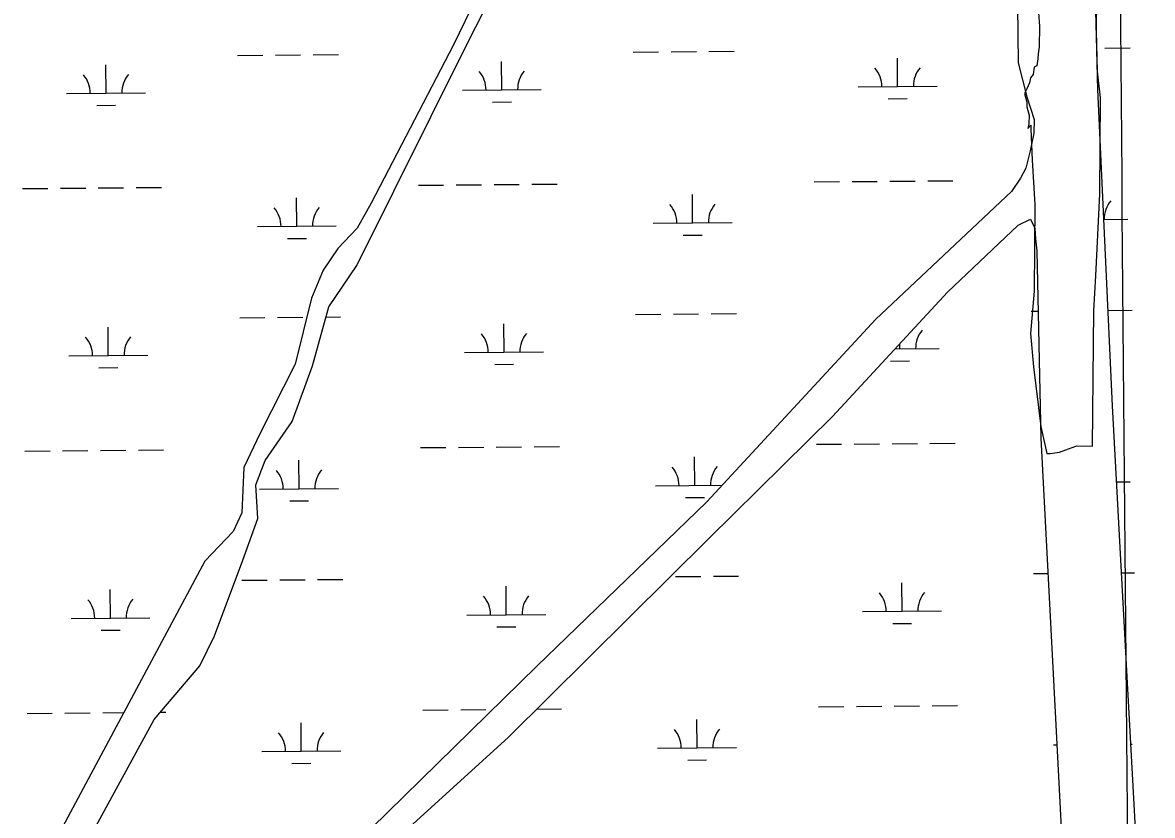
# Model space of a CAD drawing. Extents: x 3568792 to 3606828, y 529143 to 554785.
# Drawn here: x 3590713 to 3592146, y 543555 to 544560 of the extents above; entities that cross this region are included whole.
import ezdxf

# ---------------------------------------------------------------- set-up
doc = ezdxf.new("R2010")
doc.units = 0
for name, color, linetype in [('V-GRID-MAJR', 7, 'Continuous'), ('V-SITE-VEGE', 7, 'Continuous'), ('V-TOPO-SHOR', 7, 'Continuous'), ('V-WETL-SWMP', 7, 'Continuous')]:
    doc.layers.add(name, color=color, linetype=linetype)

msp = doc.modelspace()

# ---------------------------------------------------------------- linework, layer by layer
at = {"layer": 'V-GRID-MAJR'}
msp.add_spline([(3592189.876, 534709.392), (3592137.8910000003, 540767.1), (3592085.88, 546827.892), (3592033.8680000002, 552888.7), (3592033.842, 552891.768)], degree=3, dxfattribs=at)
at = {"layer": 'V-SITE-VEGE'}
for p, q in [((3592074.598, 544548.625), (3592075.288, 544624.524)), ((3592001.038, 544572.2490000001), (3592002.412, 544555.439)), ((3592002.412, 544555.439), (3592002.174, 544529.483)), ((3592076.142, 544498.675), (3592074.598, 544548.625)), ((3592002.174, 544529.483), (3592000.565, 544520.336)), ((3592000.509, 544514.229), (3591998.9, 544505.083)), ((3592000.565, 544520.336), (3592000.509, 544514.229)), ((3591994.222, 544494.435), (3591991.125, 544489.883)), ((3591995.832, 544503.584), (3591994.222, 544494.435)), ((3591998.9, 544505.083), (3591995.832, 544503.584)), ((3592079.826, 544464.684), (3592076.142, 544498.675)), ((3591989.544, 544483.79), (3591986.423, 544476.184)), ((3591991.125, 544489.883), (3591989.544, 544483.79)), ((3591986.423, 544476.184), (3591983.31, 544470.103)), ((3591983.31, 544470.103), (3591986.267, 544459.388)), ((3591986.267, 544459.388), (3591986.214, 544453.281)), ((3591986.214, 544453.281), (3591987.699, 544448.685)), ((3592078.72, 544342.849), (3592079.826, 544464.684)), ((3591987.699, 544448.685), (3591989.169, 544442.566)), ((3591989.169, 544442.566), (3591989.071, 544431.877)), ((3591989.071, 544431.877), (3591987.488, 544425.782)), ((3591987.488, 544425.782), (3591991.258, 544430.085)), ((3591991.258, 544430.085), (3591991.582, 544425.534)), ((3591991.582, 544425.534), (3591993.216, 544385.5700000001)), ((3591993.216, 544385.5700000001), (3591996.702, 544329.608)), ((3592073.781, 544239.0210000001), (3592078.72, 544342.849)), ((3591996.702, 544329.608), (3591995.703, 544219.756)), ((3592071.384, 544195.098), (3592073.781, 544239.0210000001)), ((3591995.703, 544219.756), (3591991.217, 544165.8640000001)), ((3592069.822, 544023.328), (3592071.384, 544195.098)), ((3591991.217, 544165.8640000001), (3591994.832, 544123.882)), ((3591994.832, 544123.882), (3592004.128, 544047.893)), ((3592004.128, 544047.893), (3592011.808, 544013.868)), ((3592027.805, 544015.719), (3592043.839, 544021.564)), ((3592043.839, 544021.564), (3592049.852, 544023.508)), ((3592049.852, 544023.508), (3592069.822, 544023.328)), ((3592011.808, 544013.868), (3592015.804, 544013.829)), ((3592015.804, 544013.829), (3592027.805, 544015.719))]:
    msp.add_line(p, q, dxfattribs=at)
for points in [[(3590716.927, 543378.575), (3590879.7260000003, 543676.828), (3590937.639, 543744.54), (3590956.413, 543782.664), (3590992.1240000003, 543878.507), (3591011.031, 543931.314), (3591008.542, 543974.238), (3591020.626, 544004.936), (3591054.764, 544054.438), (3591080.455, 544125.034), (3591101.289, 544199.706), (3591136.607, 544252.3640000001), (3591277.667, 544534.6900000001), (3591479.362, 544930.772), (3591493.166, 544960.591), (3591502.4080000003, 545027.019), (3591531.159, 545307.487), (3591570, 545684.319), (3591623.43, 546206.447)], [(3591932.011, 545832.827), (3591950.529, 545457.179), (3591962.276, 545168.811), (3591971.733, 544835.176), (3591975.4790000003, 544509.081), (3591986.211, 544465.832), (3591995.697, 544437.1460000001), (3591995.3880000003, 544419.852), (3591990.438, 544397.5160000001), (3591984.892, 544375.629), (3591978.487, 544363.06), (3591966.838, 544346.133), (3591794.769, 544184.338), (3591580.49, 543952.627), (3591365.1750000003, 543744.245), (3591154.9220000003, 543538.464)]]:
    msp.add_lwpolyline(points, dxfattribs=at)
at = {"layer": 'V-TOPO-SHOR'}
for p, q in [((3591442.2957999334, 544910.8690146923), (3591259.4718051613, 544531.8910143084)), ((3592076.332207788, 544475.2562512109), (3592065.3151797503, 544917.5802173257)), ((3591259.4718051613, 544531.8910143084), (3591155.1458081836, 544331.2900140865)), ((3592094.8912327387, 544074.3812813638), (3592076.332207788, 544475.2562512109)), ((3591155.145808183, 544331.2900140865), (3591137.292808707, 544299.4930140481)), ((3591975.2217942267, 544303.2830151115), (3591990.879793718, 544310.9840151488)), ((3591990.879793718, 544310.9840151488), (3591996.3537935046, 544299.5830151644)), ((3591137.2928087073, 544299.4930140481), (3591112.8708094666, 544273.5130139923)), ((3591885.9227970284, 544218.2020149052), (3591975.2217942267, 544303.2830151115)), ((3591996.3537935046, 544299.5830151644), (3591997.338793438, 544285.9470151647)), ((3591997.338793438, 544285.9470151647), (3591999.1817933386, 544270.9350151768)), ((3591112.8708094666, 544273.5130139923), (3591093.9088100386, 544246.3320139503)), ((3591999.1817933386, 544270.9350151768), (3592004.2987925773, 544033.2930152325)), ((3591093.9088100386, 544246.3320139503), (3591079.476810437, 544210.761013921)), ((3591079.476810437, 544210.761013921), (3591058.561810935, 544127.1640138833)), ((3591740.1168015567, 544060.9160145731), (3591885.9227970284, 544218.2020149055)), ((3591058.561810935, 544127.1640138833), (3591013.7038122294, 544038.6020137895)), ((3592113.4052539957, 543730.618307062), (3592094.8912327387, 544074.3812813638)), ((3591582.911806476, 543905.9810142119), (3591740.1168015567, 544060.9160145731)), ((3591013.7038122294, 544038.6020137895), (3590993.4508128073, 543996.1730137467)), ((3592004.2987925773, 544033.2930152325), (3592022.4557911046, 543685.7820153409)), ((3590993.4508128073, 543996.1730137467), (3590990.91181275, 543938.6100137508)), ((3590990.91181275, 543938.6100137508), (3590980.042813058, 543914.8110137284)), ((3590980.042813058, 543914.8110137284), (3590943.9998141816, 543877.4200136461)), ((3591329.1628123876, 543654.1890137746), (3591582.911806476, 543905.9810142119)), ((3590943.9998141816, 543877.4200136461), (3590748.046819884, 543511.2300132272)), ((3592133.9852771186, 543356.3153350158), (3592113.4052539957, 543730.618307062)), ((3592022.4557911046, 543685.7820153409), (3592039.5457896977, 543350.736015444)), ((3590976.4958170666, 543334.6690134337), (3591329.1628123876, 543654.1890137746))]:
    msp.add_line(p, q, dxfattribs=at)
at = {"layer": 'V-WETL-SWMP'}
for p, q in [((3591442.2957999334, 544910.8690146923), (3591259.4718051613, 544531.8910143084)), ((3592076.332207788, 544475.2562512), (3592065.3151797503, 544917.580217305)), ((3591259.4718051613, 544531.8910143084), (3591155.145808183, 544331.2900140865)), ((3591487.318495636, 544522.7349951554), (3591519.3173541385, 544523.0049435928)), ((3591535.3167833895, 544523.1399178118), (3591567.3156418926, 544523.4098662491)), ((3591583.315071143, 544523.5448404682), (3591615.313929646, 544523.8147889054)), ((3592085.205346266, 544527.7793214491), (3592117.204206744, 544528.049269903)), ((3590985.4276452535, 544518.500949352), (3591017.4265060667, 544518.7708978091)), ((3591033.425936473, 544518.9058720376), (3591065.4247972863, 544519.1758204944)), ((3591081.4242276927, 544519.3107947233), (3591113.423088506, 544519.58074318)), ((3591320.652133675, 544474.8973139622), (3591320.3484414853, 544510.89603298)), ((3591822.5422297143, 544479.1313539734), (3591822.2385375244, 544515.1300729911)), ((3590818.761270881, 544470.6632680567), (3590818.4575789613, 544506.6619870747)), ((3590768.7630508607, 544470.2414735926), (3590868.759490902, 544471.0850625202)), ((3591270.653917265, 544474.4755195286), (3591370.6503500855, 544475.3191083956)), ((3591772.5440133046, 544478.7095595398), (3591872.540446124, 544479.5531484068)), ((3592094.8912327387, 544074.3812813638), (3592076.332207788, 544475.2562512)), ((3590806.8918722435, 544455.1315864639), (3590830.891017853, 544455.334047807)), ((3591308.782736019, 544459.3656323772), (3591332.7818798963, 544459.5680937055)), ((3591810.6728320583, 544463.5996723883), (3591834.671975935, 544463.8021337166)), ((3590856.92885349, 544350.9099844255), (3590888.927714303, 544351.1799328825)), ((3591214.82485124, 544353.9292623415), (3591246.8237097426, 544354.1992107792)), ((3591262.8231389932, 544354.3341849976), (3591294.8219974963, 544354.6041334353)), ((3591310.8214267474, 544354.7391076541), (3591342.82028525, 544355.0090560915)), ((3591358.819714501, 544355.1440303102), (3591390.8185730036, 544355.4139787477)), ((3591716.714947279, 544358.1633023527), (3591748.713805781, 544358.4332507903)), ((3591764.713235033, 544358.5682250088), (3591796.7120935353, 544358.8381734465)), ((3591812.711522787, 544358.9731476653), (3591844.710381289, 544359.2430961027)), ((3591860.70981054, 544359.3780703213), (3591892.7086690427, 544359.6480187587)), ((3590712.933979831, 544349.6952163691), (3590744.9328406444, 544349.9651648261)), ((3590760.932271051, 544350.1001390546), (3590792.931131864, 544350.3700875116)), ((3590808.9305622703, 544350.5050617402), (3590840.9294230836, 544350.7750101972)), ((3591060.6656692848, 544301.8849412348), (3591060.361977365, 544337.8836602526)), ((3591562.556515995, 544306.1189869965), (3591562.2528238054, 544342.1177060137)), ((3591155.145808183, 544331.2900140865), (3591137.292808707, 544299.4930140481)), ((3591975.2217942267, 544303.2830151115), (3591990.879793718, 544310.9840151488)), ((3591990.879793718, 544310.9840151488), (3591996.3537935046, 544299.5830151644)), ((3592083.958974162, 544310.5180848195), (3592114.4450222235, 544310.7752709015)), ((3591010.667449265, 544301.4631467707), (3591110.663889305, 544302.306735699)), ((3591137.292808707, 544299.4930140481), (3591112.8708094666, 544273.5130139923)), ((3591512.558299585, 544305.6971925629), (3591612.5547324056, 544306.5407814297)), ((3591885.9227970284, 544218.2020149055), (3591975.2217942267, 544303.2830151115)), ((3591996.3537935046, 544299.5830151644), (3591997.338793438, 544285.9470151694)), ((3591048.796270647, 544286.3532596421), (3591072.7954162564, 544286.5557209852)), ((3591550.68711834, 544290.5873054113), (3591574.6862622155, 544290.7897667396)), ((3591997.338793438, 544285.9470151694), (3591999.1817933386, 544270.9350151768)), ((3591112.8708094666, 544273.5130139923), (3591093.9088100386, 544246.3320139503)), ((3591999.1817933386, 544270.9350151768), (3592004.2987925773, 544033.2930152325)), ((3591093.9088100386, 544246.3320139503), (3591079.476810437, 544210.761013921)), ((3591079.476810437, 544210.761013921), (3591058.561810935, 544127.1640138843)), ((3591740.1168015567, 544060.9160145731), (3591885.9227970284, 544218.2020149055)), ((3591992.01431841, 544194.3058675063), (3592000.8302002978, 544194.3802399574)), ((3592089.3011513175, 544195.1270493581), (3592120.0106377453, 544195.3861204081)), ((3590988.2340538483, 544185.8377868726), (3591020.232914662, 544186.1077353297)), ((3591036.232345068, 544186.2427095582), (3591068.231205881, 544186.512658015)), ((3591097.6771853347, 544186.7610692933), (3591116.2302446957, 544186.9175864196)), ((3591490.124906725, 544190.0718326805), (3591522.1237652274, 544190.341781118)), ((3591538.1231944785, 544190.476755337), (3591570.1220529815, 544190.7467037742)), ((3591586.121482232, 544190.8816779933), (3591618.1203407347, 544191.1516264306)), ((3590821.5676794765, 544138.0001055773), (3590821.2639875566, 544173.9988245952)), ((3591323.4585447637, 544142.2341514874), (3591323.154852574, 544178.2328705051)), ((3591825.3479440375, 544146.4681862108), (3591825.2945260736, 544152.8001895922)), ((3590771.569459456, 544137.5783111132), (3590871.565899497, 544138.4219000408)), ((3591273.460328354, 544141.8123570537), (3591373.4567611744, 544142.6559459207)), ((3591819.3779958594, 544146.4178225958), (3591875.346164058, 544146.8899806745)), ((3590809.698280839, 544122.4684239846), (3590833.697426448, 544122.6708853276)), ((3591058.5618109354, 544127.1640138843), (3591013.7038122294, 544038.6020137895)), ((3591311.589147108, 544126.7024699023), (3591335.588290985, 544126.9049312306)), ((3591813.4785454, 544130.9365046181), (3591837.4776910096, 544131.1389659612)), ((3592113.4052539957, 543730.618307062), (3592094.8912327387, 544074.3812813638)), ((3591582.911806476, 543905.9810142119), (3591740.1168015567, 544060.9160145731)), ((3591013.7038122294, 544038.6020137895), (3590993.4508128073, 543996.1730137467)), ((3591217.6312623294, 544021.2660998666), (3591249.6301208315, 544021.5360483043)), ((3591265.629550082, 544021.6710225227), (3591297.628408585, 544021.9409709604)), ((3591313.6278378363, 544022.0759451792), (3591345.626696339, 544022.3458936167)), ((3591361.62612559, 544022.4808678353), (3591393.624984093, 544022.7508162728)), ((3591719.5206529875, 544025.5001345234), (3591751.5195138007, 544025.7700829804)), ((3591767.518944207, 544025.9050572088), (3591799.5178050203, 544026.1750056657)), ((3591815.517235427, 544026.3099798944), (3591847.51609624, 544026.5799283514)), ((3591863.5155266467, 544026.7149025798), (3591895.51438746, 544026.9848510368)), ((3592004.2987925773, 544033.2930152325), (3592022.4557911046, 543685.7820153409)), ((3590715.7403884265, 544017.0320538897), (3590747.7392492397, 544017.3020023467)), ((3590763.738679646, 544017.4369765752), (3590795.7375404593, 544017.7069250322)), ((3590811.736970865, 544017.8418992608), (3590843.7358316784, 544018.1118477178)), ((3590859.735262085, 544018.2468219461), (3590891.734122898, 544018.5167704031)), ((3591565.362927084, 543973.4558245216), (3591565.0592348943, 544009.4545435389)), ((3590993.4508128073, 543996.1730137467), (3590990.91181275, 543938.6100137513)), ((3591063.4728310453, 543969.2217845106), (3591063.169138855, 544005.2205035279)), ((3591013.4746146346, 543968.799990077), (3591113.4710474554, 543969.643578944)), ((3591515.3647106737, 543973.034030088), (3591600.022370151, 543973.7482181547)), ((3592100.0837950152, 543977.9672917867), (3592117.2514532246, 543978.1121214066)), ((3591051.603433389, 543953.6901029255), (3591075.602577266, 543953.8925642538)), ((3591553.4935294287, 543957.9241429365), (3591577.492673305, 543958.1266042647)), ((3590990.9118127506, 543938.6100137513), (3590980.042813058, 543914.8110137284)), ((3590980.042813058, 543914.8110137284), (3590943.9998141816, 543877.4200136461)), ((3591329.1628123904, 543654.1890137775), (3591582.911806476, 543905.9810142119)), ((3590943.9998141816, 543877.4200136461), (3590748.0468198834, 543511.2300132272)), ((3590991.0412217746, 543853.1746301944), (3591023.0400802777, 543853.4445786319)), ((3591039.0395095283, 543853.5795528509), (3591071.0383680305, 543853.8495012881)), ((3591087.0377972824, 543853.9844755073), (3591119.0366557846, 543854.2544239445)), ((3591540.9288859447, 543857.8135873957), (3591572.9277467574, 543858.0835358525)), ((3591588.9271771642, 543858.2185100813), (3591620.926037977, 543858.4884585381)), ((3591828.154352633, 543813.8050237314), (3591827.8506607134, 543849.8037427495)), ((3591994.820727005, 543861.6427050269), (3592013.259171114, 543861.7982552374)), ((3592106.298006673, 543862.5836129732), (3592122.817068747, 543862.7229709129)), ((3590824.3740880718, 543805.3369430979), (3590824.0703961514, 543841.3356621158)), ((3591326.2649558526, 543809.5709890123), (3591325.9612636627, 543845.56970803)), ((3591276.266739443, 543809.1491945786), (3591376.263172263, 543809.9927834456)), ((3591778.1561326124, 543813.3832292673), (3591878.1525726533, 543814.2268181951)), ((3590774.375868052, 543804.9151486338), (3590874.372308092, 543805.7587375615)), ((3591314.395558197, 543794.0393074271), (3591338.3947020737, 543794.2417687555)), ((3591816.2849539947, 543798.2733421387), (3591840.2840996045, 543798.4758034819)), ((3590812.504689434, 543789.8052615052), (3590836.5038350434, 543790.0077228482)), ((3592133.9852771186, 543356.3153350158), (3592113.4052539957, 543730.618307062)), ((3591722.327061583, 543692.836972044), (3591754.3259223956, 543693.106920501)), ((3591770.3253528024, 543693.2418947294), (3591802.3242136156, 543693.5118431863)), ((3591818.323644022, 543693.646817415), (3591850.322504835, 543693.916765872)), ((3591866.3219352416, 543694.0517401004), (3591898.320796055, 543694.3216885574)), ((3590718.5467970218, 543684.3688914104), (3590750.545657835, 543684.6388398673)), ((3590766.545088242, 543684.7738140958), (3590798.543949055, 543685.0437625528)), ((3590814.543379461, 543685.1787367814), (3590841.2495865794, 543685.4040354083)), ((3590887.393875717, 543685.7933167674), (3590894.541299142, 543685.8536137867)), ((3591220.437673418, 543688.6029373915), (3591252.43653192, 543688.8728858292)), ((3591268.435961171, 543689.0078600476), (3591300.4348196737, 543689.2778084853)), ((3591365.073872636, 543689.823116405), (3591396.4306637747, 543690.0876482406)), ((3592022.4557911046, 543685.7820153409), (3592039.5457896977, 543350.736015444)), ((3591066.2792421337, 543636.5586220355), (3591065.975549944, 543672.5573410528)), ((3591568.168618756, 543640.7926565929), (3591567.864926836, 543676.7913756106)), ((3590976.4958170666, 543334.669013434), (3591329.1628123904, 543654.1890137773)), ((3591016.2810257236, 543636.1368276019), (3591116.277458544, 543636.9804164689)), ((3591518.170398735, 543640.3708621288), (3591618.166838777, 543641.214451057)), ((3592020.060531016, 543644.6049024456), (3592024.554216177, 543644.6428120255)), ((3592118.088969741, 543645.4323617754), (3592120.057884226, 543645.4489719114)), ((3591054.4098444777, 543621.0269404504), (3591078.4089883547, 543621.2294017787)), ((3591556.2992201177, 543625.2609750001), (3591580.2983657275, 543625.4634363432))]:
    msp.add_line(p, q, dxfattribs=at)
for points in [[(3590716.927, 543378.575), (3590879.7260000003, 543676.828), (3590937.639, 543744.54), (3590956.413, 543782.664), (3590992.1240000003, 543878.507), (3591011.031, 543931.314), (3591008.542, 543974.238), (3591020.626, 544004.936), (3591054.764, 544054.438), (3591080.455, 544125.034), (3591101.289, 544199.706), (3591136.607, 544252.3640000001), (3591277.667, 544534.6900000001), (3591479.362, 544930.772), (3591493.166, 544960.591), (3591502.4080000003, 545027.019), (3591531.159, 545307.487), (3591570, 545684.319), (3591623.43, 546206.447)], [(3591932.011, 545832.827), (3591950.529, 545457.179), (3591962.276, 545168.811), (3591971.733, 544835.176), (3591975.4790000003, 544509.081), (3591986.211, 544465.832), (3591995.697, 544437.1460000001), (3591995.3880000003, 544419.852), (3591990.438, 544397.5160000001), (3591984.892, 544375.629), (3591978.487, 544363.06), (3591966.838, 544346.133), (3591794.769, 544184.338), (3591580.49, 543952.627), (3591365.1750000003, 543744.245), (3591154.9220000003, 543538.464)]]:
    msp.add_lwpolyline(points, dxfattribs=at)
for centre, radius, start, end in [((3590873.9982349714, 544471.6040776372), 35.246287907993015, 139.71152354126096, 181.25518187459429), ((3591265.4071627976, 544474.9060769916), 35.24628790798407, 359.7115264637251, 41.25518479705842), ((3591375.889093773, 544475.8381235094), 35.246287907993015, 139.71152359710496, 181.25518193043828), ((3591767.2972588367, 544479.1401170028), 35.24628790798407, 359.7115264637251, 41.25518479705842), ((3591877.7791898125, 544480.0721635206), 35.246287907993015, 139.71152359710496, 181.25518193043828), ((3590763.516296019, 544470.6720310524), 35.24628790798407, 359.71152651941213, 41.25518485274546), ((3591005.420694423, 544301.8937042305), 35.24628790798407, 359.71152651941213, 41.25518485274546), ((3591115.902633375, 544302.8257508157), 35.246287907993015, 139.71152354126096, 181.25518187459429), ((3591507.311545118, 544306.1277500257), 35.24628790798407, 359.7115264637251, 41.25518479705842), ((3591617.7934760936, 544307.0597965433), 35.246287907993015, 139.71152359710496, 181.25518193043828), ((3592119.6837662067, 544311.294285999), 35.24628790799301, 139.71152352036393, 181.25518185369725), ((3591268.2135738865, 544142.2429145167), 35.24628790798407, 359.7115264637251, 41.25518479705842), ((3591378.695504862, 544143.1749610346), 35.246287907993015, 139.71152359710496, 181.25518193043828), ((3591880.584908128, 544147.4089957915), 35.246287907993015, 139.71152354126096, 181.25518187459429), ((3590766.3227046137, 544138.008868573), 35.24628790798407, 359.71152651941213, 41.25518485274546), ((3590876.8046435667, 544138.9409151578), 35.246287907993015, 139.71152354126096, 181.25518187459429), ((3591118.7097911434, 543970.1625940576), 35.246287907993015, 139.71152359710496, 181.25518193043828), ((3591510.117956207, 543973.4645875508), 35.24628790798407, 359.7115264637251, 41.25518479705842), ((3591620.5998871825, 543974.3966340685), 35.246287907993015, 139.71152359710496, 181.25518193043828), ((3591008.227860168, 543969.23054754), 35.24628790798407, 359.7115264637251, 41.25518479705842), ((3591772.90937777, 543813.8137867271), 35.24628790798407, 359.71152651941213, 41.25518485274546), ((3591883.391316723, 543814.745833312), 35.246287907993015, 139.71152354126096, 181.25518187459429), ((3590769.129113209, 543805.3457060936), 35.24628790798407, 359.71152651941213, 41.25518485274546), ((3590879.611052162, 543806.2777526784), 35.246287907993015, 139.71152354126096, 181.25518187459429), ((3591271.019984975, 543809.5797520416), 35.24628790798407, 359.7115264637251, 41.25518479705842), ((3591381.501915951, 543810.5117985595), 35.246287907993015, 139.71152359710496, 181.25518193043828), ((3591512.923643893, 543640.8014195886), 35.24628790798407, 359.71152651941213, 41.25518485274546), ((3591623.4055828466, 543641.7334661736), 35.246287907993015, 139.71152354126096, 181.25518187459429), ((3591011.0342712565, 543636.5673850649), 35.24628790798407, 359.7115264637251, 41.25518479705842), ((3591121.516202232, 543637.4994315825), 35.246287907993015, 139.71152359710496, 181.25518193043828)]:
    msp.add_arc(centre, radius, start, end, dxfattribs=at)

doc.saveas('drawing.dxf')
